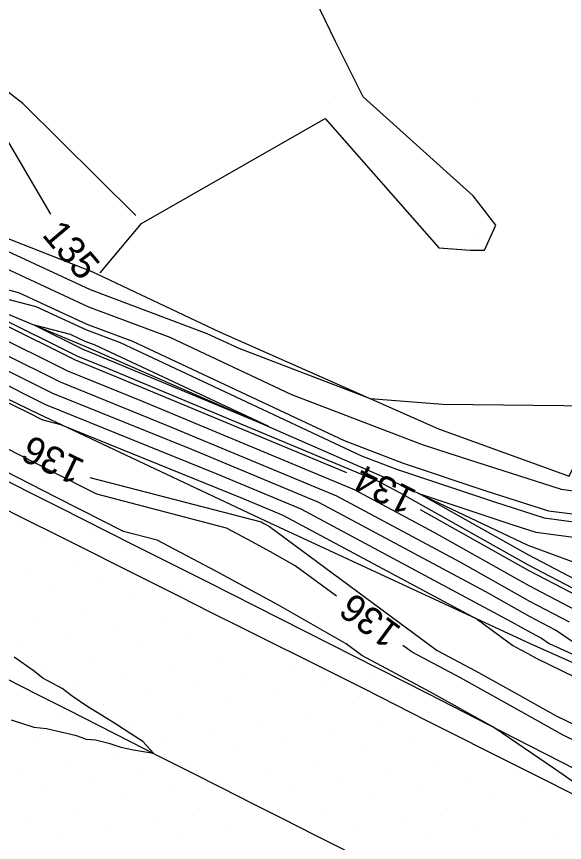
# Model space of a CAD drawing. Extents: x 2354170 to 2357230, y 866100 to 868290.
# Drawn here: x 2354556.8 to 2354596.6, y 867765.8 to 867825.8 of the extents above; entities that cross this region are included whole.
import ezdxf

# ---------------------------------------------------------------- set-up
doc = ezdxf.new("R2010")
doc.units = 0
for name, color, linetype in [('Default', 7, 'Continuous'), ('DTM Contours Major', 7, 'Continuous'), ('DTM Contours Major Text', 7, 'Continuous'), ('DTM Contours Minor', 7, 'Continuous'), ('DTM Contours Minor Text', 7, 'Continuous'), ('Exist DTM Breakline', 7, 'Continuous'), ('Exist DTM QL2 LIDAR Elevation Point', 7, 'Continuous'), ('Exist DTM Scan Elevation Point', 7, 'Continuous'), ('Exist Roads EOP', 7, 'Continuous'), ('PH Exist DTM Breakline', 7, 'Continuous')]:
    doc.layers.add(name, color=color, linetype=linetype)

msp = doc.modelspace()

# ---------------------------------------------------------------- linework, layer by layer
at = {"layer": 'Default'}
for points in [[(2354562.874, 867807.216), (2354565.865, 867810.818), (2354579.196, 867818.45), (2354587.464, 867809.054), (2354589.762, 867808.879), (2354590.779, 867808.867), (2354591.608, 867810.693), (2354589.966, 867812.822), (2354581.966, 867820.02), (2354579.966, 867824.036), (2354577.066, 867830.02), (2354579.966, 867831.472), (2354585.124, 867834.863), (2354587.796, 867840.02), (2354587.717, 867842.27), (2354586.574, 867850.021), (2354587.644, 867852.343), (2354588.985, 867860.021), (2354589.084, 867860.903), (2354589.283, 867861.862)], [(2354470.506, 867849.377), (2354474.06, 867847.64), (2354475.656, 867846.756), (2354490.189, 867840.432), (2354493.178, 867840.129), (2354494.614, 867839.435), (2354508.624, 867837.426), (2354513.41, 867835.329), (2354519.574, 867833.958), (2354524.073, 867832.585), (2354533.272, 867828.826), (2354537.128, 867827.291), (2354549.531, 867824.732), (2354549.962, 867823.523), (2354555.352, 867818.11), (2354559.266, 867811.479)], [(2354510.381, 867831.956), (2354519.963, 867829.824), (2354522.569, 867829.029), (2354527.897, 867826.852), (2354535.138, 867823.969), (2354542.523, 867822.446), (2354545.576, 867813.874), (2354547.189, 867812.49), (2354549.379, 867811.923), (2354562.136, 867806.012), (2354570.623, 867802.823), (2354572.928, 867801.741), (2354582.478, 867798.096), (2354587.752, 867797.695), (2354598.75, 867797.556)], [(2354595.94, 867781.268), (2354594.104, 867782.225), (2354590.878, 867784.04), (2354578.745, 867790.541), (2354569.53, 867794.381), (2354559.435, 867798.469), (2354551.229, 867802.549), (2354537.366, 867809.302), (2354532.081, 867812.395), (2354522.83, 867817.259), (2354509.729, 867824.019), (2354509.093, 867824.353), (2354506.507, 867825.81)], [(2354596.947, 867781.849), (2354594.065, 867783.352), (2354589.003, 867786.199), (2354580.046, 867790.998), (2354567.711, 867796.139), (2354559.976, 867799.271), (2354547.449, 867805.5), (2354538.703, 867809.76), (2354530.703, 867814.441), (2354527.939, 867815.895), (2354510.421, 867824.934)], [(2354509.037, 867823.104), (2354517.722, 867818.623), (2354533.459, 867810.348), (2354536.028, 867808.844), (2354555.009, 867799.598), (2354558.894, 867797.666), (2354571.349, 867792.623), (2354577.444, 867790.083), (2354592.753, 867781.88), (2354594.142, 867781.099), (2354594.933, 867780.687), (2354595.49, 867780.304), (2354606.302, 867775.371)], [(2354512.613, 867819.987), (2354533.335, 867809.09), (2354534.378, 867808.481), (2354534.489, 867808.423), (2354534.606, 867808.364), (2354534.724, 867808.303), (2354534.846, 867808.24), (2354534.97, 867808.177), (2354557.786, 867797.001), (2354558.01, 867796.886), (2354558.24, 867796.771), (2354558.471, 867796.653), (2354558.704, 867796.535), (2354559.991, 867796.201), (2354573.169, 867790.864), (2354576.143, 867789.625), (2354590.248, 867782.068), (2354592.835, 867780.157), (2354593.377, 867779.867), (2354593.935, 867779.558), (2354594.529, 867779.225), (2354604.981, 867774.144)], [(2354580.781, 867792.692), (2354564.072, 867799.655), (2354561.059, 867800.875), (2354544.847, 867808.937), (2354556.931, 867805.804), (2354561.9, 867803.501), (2354565.206, 867802.259), (2354580.578, 867795.038), (2354584.861, 867793.404), (2354590.885, 867791.394), (2354595.43, 867789.944), (2354598.704, 867789.51)], [(2354553.155, 867808.863), (2354562.018, 867804.757), (2354567.915, 867802.541), (2354576.753, 867798.389), (2354586.257, 867794.762), (2354589.007, 867793.845), (2354596.359, 867791.499), (2354597.602, 867791.334)], [(2354597.954, 867782.431), (2354594.026, 867784.479), (2354587.128, 867788.359), (2354581.347, 867791.456), (2354565.891, 867797.897), (2354560.518, 867800.073), (2354543.668, 867808.451)], [(2354575.057, 867796.078), (2354562.498, 867801.977), (2354561.783, 867802.246), (2354560.707, 867802.744), (2354558.091, 867803.423), (2354561.6, 867801.678), (2354562.253, 867801.414), (2354575.057, 867796.078)], [(2354599.806, 867787.686), (2354604.55, 867792.233), (2354604.641, 867792.362), (2354606.483, 867795.534), (2354605.044, 867792.035), (2354604.899, 867792.015), (2354604.003, 867784), (2354603.47, 867783.193), (2354604.598, 867780.693), (2354604.929, 867780.395), (2354604.545, 867780.524), (2354604.205, 867780.679), (2354599.968, 867783.594), (2354593.949, 867786.732), (2354586.015, 867791.195), (2354592.764, 867788.943), (2354594.5, 867788.389), (2354599.806, 867787.686)], [(2354597.554, 867770.002), (2354596.488, 867770.744), (2354595.804, 867771.247), (2354592.066, 867773.788), (2354591.955, 867773.864), (2354591.855, 867773.928), (2354591.381, 867774.245), (2354586.856, 867776.755), (2354581.873, 867779.418), (2354580.733, 867780.26), (2354575.811, 867783.068), (2354571.304, 867785.516), (2354566.994, 867787.803), (2354564.561, 867788.435), (2354559.729, 867790.881), (2354554.945, 867793.327)], [(2354562.114, 867792.36), (2354574.55, 867789.127), (2354574.742, 867789.024), (2354574.944, 867788.915), (2354575.163, 867788.79), (2354587.354, 867779.787), (2354590.116, 867778.311), (2354592.963, 867776.733), (2354595.995, 867775.034), (2354600.992, 867772.605)], [(2354675.708, 867745.909), (2354662.858, 867752.274), (2354658.795, 867754.145), (2354643.066, 867761.957), (2354642.367, 867762.278), (2354621.095, 867772.837), (2354615.173, 867775.55), (2354610.946, 867777.586), (2354607.524, 867778.395), (2354605.834, 867779.179), (2354604.896, 867779.494), (2354602.462, 867780.604), (2354598.961, 867783.012), (2354593.988, 867785.605), (2354586.144, 867790.017)], [(2354672.405, 867745.423), (2354672.001, 867745.637), (2354664.237, 867749.482), (2354644.206, 867758.707), (2354639.378, 867761.104), (2354636.47, 867762.441), (2354630.038, 867765.634), (2354609.546, 867775.022), (2354608.067, 867775.734), (2354606.87, 867776.017), (2354606.279, 867776.291), (2354605.95, 867776.401), (2354597.233, 867780.379), (2354595.94, 867781.268)], [(2354556.393, 867774.75), (2354558.056, 867774.218), (2354558.975, 867774.122), (2354561.047, 867773.644), (2354561.532, 867773.455), (2354561.843, 867773.343), (2354562.513, 867773.284), (2354563.481, 867773.052), (2354564.352, 867772.758), (2354565.273, 867772.559), (2354566.744, 867772.314), (2354565.972, 867773.163), (2354565.09, 867773.735), (2354564.061, 867774.417), (2354562.949, 867775.089), (2354561.976, 867775.69), (2354560.829, 867776.479), (2354560.093, 867777.024), (2354558.688, 867777.771), (2354557.997, 867778.329), (2354556.627, 867779.29)]]:
    msp.add_lwpolyline(points, dxfattribs=at)
at = {"layer": 'DTM Contours Major'}
for points in [[(2354562.874, 867807.216), (2354565.865, 867810.818), (2354579.196, 867818.45), (2354587.464, 867809.054), (2354589.762, 867808.879), (2354590.779, 867808.867), (2354591.608, 867810.693), (2354589.966, 867812.822), (2354581.966, 867820.02), (2354579.966, 867824.036), (2354577.066, 867830.02), (2354579.966, 867831.472), (2354585.124, 867834.863), (2354587.796, 867840.02), (2354587.717, 867842.27), (2354586.574, 867850.021), (2354587.644, 867852.343), (2354588.985, 867860.021), (2354589.084, 867860.903), (2354589.283, 867861.862)], [(2354470.506, 867849.377), (2354474.06, 867847.64), (2354475.656, 867846.756), (2354490.189, 867840.432), (2354493.178, 867840.129), (2354494.614, 867839.435), (2354508.624, 867837.426), (2354513.41, 867835.329), (2354519.574, 867833.958), (2354524.073, 867832.585), (2354533.272, 867828.826), (2354537.128, 867827.291), (2354549.531, 867824.732), (2354549.962, 867823.523), (2354555.352, 867818.11), (2354559.266, 867811.479)], [(2354595.94, 867781.268), (2354594.104, 867782.225), (2354590.878, 867784.04), (2354578.745, 867790.541), (2354569.53, 867794.381), (2354559.435, 867798.469), (2354551.229, 867802.549), (2354537.366, 867809.302), (2354532.081, 867812.395), (2354522.83, 867817.259), (2354509.729, 867824.019), (2354509.093, 867824.353), (2354506.507, 867825.81)], [(2354672.405, 867745.423), (2354672.001, 867745.637), (2354664.237, 867749.482), (2354644.206, 867758.707), (2354639.378, 867761.104), (2354636.47, 867762.441), (2354630.038, 867765.634), (2354609.546, 867775.022), (2354608.067, 867775.734), (2354606.87, 867776.017), (2354606.279, 867776.291), (2354605.95, 867776.401), (2354597.233, 867780.379), (2354595.94, 867781.268)]]:
    msp.add_lwpolyline(points, dxfattribs=at)
at = {"layer": 'DTM Contours Minor'}
for points in [[(2354580.029, 867783.724), (2354577.02, 867785.946), (2354575.233, 867786.966), (2354573.596, 867787.855), (2354572.031, 867788.685), (2354562.609, 867791.135), (2354559.309, 867792.805), (2354556.043, 867794.475), (2354552.781, 867796.106), (2354549.61, 867797.728), (2354540.116, 867802.379), (2354536.916, 867803.999), (2354533.767, 867805.623), (2354530.723, 867807.198), (2354527.71, 867808.721), (2354524.837, 867810.205), (2354509.985, 867818.893)], [(2354599.297, 867783.206), (2354593.975, 867785.981), (2354584.628, 867791.238), (2354583.082, 867792.067), (2354563.465, 867800.241), (2354561.24, 867801.143), (2354549.261, 867807.099), (2354558.19, 867804.784), (2354561.861, 867803.083), (2354564.304, 867802.165), (2354581.853, 867793.921), (2354584.395, 867792.951), (2354591.512, 867790.577), (2354595.12, 867789.426), (2354599.072, 867788.902)], [(2354599.663, 867772.092), (2354596.484, 867773.637), (2354592.639, 867775.791), (2354589.029, 867777.792), (2354585.527, 867779.664), (2354584.856, 867780.16)]]:
    msp.add_lwpolyline(points, dxfattribs=at)
at = {"layer": 'Exist DTM Breakline'}
for points in [[(2354597.718, 867769.09), (2354595.483, 867770.212), (2354593.249, 867771.332), (2354591.014, 867772.453), (2354588.779, 867773.573), (2354586.548, 867774.702), (2354584.319, 867775.833), (2354582.089, 867776.964), (2354579.859, 867778.095), (2354577.623, 867779.213), (2354575.386, 867780.328), (2354573.148, 867781.442), (2354570.91, 867782.557), (2354568.676, 867783.678), (2354566.442, 867784.801), (2354564.208, 867785.923), (2354561.974, 867787.046), (2354559.737, 867788.162), (2354557.499, 867789.276), (2354555.261, 867790.39)], [(2354556.087, 867777.73), (2354558.316, 867776.597), (2354560.544, 867775.464), (2354562.773, 867774.331), (2354565.001, 867773.199), (2354567.23, 867772.067), (2354569.46, 867770.935), (2354571.69, 867769.805), (2354573.921, 867768.677), (2354576.152, 867767.55), (2354578.385, 867766.425), (2354580.618, 867765.301)]]:
    msp.add_lwpolyline(points, dxfattribs=at)
at = {"layer": 'Exist DTM QL2 LIDAR Elevation Point'}
for p, q in [((2354579.966, 867820.02), (2354579.966, 867820.02)), ((2354589.966, 867820.02), (2354589.966, 867820.02)), ((2354589.966, 867810.02), (2354589.966, 867810.02))]:
    msp.add_line(p, q, dxfattribs=at)
at = {"layer": 'Exist DTM Scan Elevation Point'}
for p, q in [((2354556.845, 867789.025), (2354556.845, 867789.025)), ((2354562.394, 867788.351), (2354562.394, 867788.351)), ((2354558.93, 867787.645), (2354558.93, 867787.645)), ((2354564.479, 867786.972), (2354564.479, 867786.972)), ((2354561.015, 867786.266), (2354561.015, 867786.266)), ((2354557.55, 867785.56), (2354557.55, 867785.56)), ((2354566.564, 867785.592), (2354566.564, 867785.592)), ((2354563.1, 867784.887), (2354563.1, 867784.887)), ((2354559.635, 867784.181), (2354559.635, 867784.181)), ((2354568.649, 867784.213), (2354568.649, 867784.213)), ((2354565.185, 867783.507), (2354565.185, 867783.507)), ((2354561.72, 867782.802), (2354561.72, 867782.802)), ((2354570.734, 867782.833), (2354570.734, 867782.833)), ((2354558.256, 867782.096), (2354558.256, 867782.096)), ((2354567.27, 867782.128), (2354567.27, 867782.128)), ((2354563.805, 867781.422), (2354563.805, 867781.422)), ((2354572.819, 867781.454), (2354572.819, 867781.454)), ((2354560.341, 867780.717), (2354560.341, 867780.717)), ((2354569.355, 867780.748), (2354569.355, 867780.748)), ((2354556.876, 867780.011), (2354556.876, 867780.011)), ((2354565.89, 867780.043), (2354565.89, 867780.043)), ((2354574.904, 867780.074), (2354574.904, 867780.074)), ((2354562.426, 867779.337), (2354562.426, 867779.337)), ((2354571.44, 867779.369), (2354571.44, 867779.369)), ((2354580.454, 867779.401), (2354580.454, 867779.401)), ((2354558.961, 867778.632), (2354558.961, 867778.632)), ((2354567.975, 867778.663), (2354567.975, 867778.663)), ((2354576.989, 867778.695), (2354576.989, 867778.695)), ((2354564.511, 867777.958), (2354564.511, 867777.958)), ((2354573.525, 867777.989), (2354573.525, 867777.989)), ((2354582.538, 867778.021), (2354582.538, 867778.021)), ((2354570.06, 867777.284), (2354570.06, 867777.284)), ((2354579.074, 867777.316), (2354579.074, 867777.316)), ((2354561.046, 867777.252), (2354561.046, 867777.252)), ((2354557.582, 867776.547), (2354557.582, 867776.547)), ((2354566.596, 867776.578), (2354566.596, 867776.578)), ((2354575.61, 867776.61), (2354575.61, 867776.61)), ((2354584.623, 867776.642), (2354584.623, 867776.642)), ((2354563.131, 867775.873), (2354563.131, 867775.873)), ((2354572.145, 867775.904), (2354572.145, 867775.904)), ((2354581.159, 867775.936), (2354581.159, 867775.936)), ((2354559.667, 867775.167), (2354559.667, 867775.167)), ((2354568.681, 867775.199), (2354568.681, 867775.199)), ((2354577.695, 867775.231), (2354577.695, 867775.231)), ((2354586.708, 867775.262), (2354586.708, 867775.262)), ((2354565.216, 867774.493), (2354565.216, 867774.493)), ((2354574.23, 867774.525), (2354574.23, 867774.525)), ((2354583.244, 867774.557), (2354583.244, 867774.557)), ((2354561.752, 867773.788), (2354561.752, 867773.788)), ((2354570.766, 867773.819), (2354570.766, 867773.819)), ((2354579.78, 867773.851), (2354579.78, 867773.851)), ((2354588.793, 867773.883), (2354588.793, 867773.883)), ((2354558.288, 867773.082), (2354558.288, 867773.082)), ((2354567.301, 867773.114), (2354567.301, 867773.114)), ((2354576.315, 867773.146), (2354576.315, 867773.146)), ((2354585.329, 867773.177), (2354585.329, 867773.177)), ((2354563.837, 867772.408), (2354563.837, 867772.408)), ((2354572.851, 867772.44), (2354572.851, 867772.44)), ((2354581.865, 867772.472), (2354581.865, 867772.472)), ((2354560.373, 867771.703), (2354560.373, 867771.703)), ((2354569.386, 867771.734), (2354569.386, 867771.734)), ((2354578.4, 867771.766), (2354578.4, 867771.766)), ((2354587.414, 867771.798), (2354587.414, 867771.798)), ((2354556.908, 867770.997), (2354556.908, 867770.997)), ((2354565.922, 867771.029), (2354565.922, 867771.029)), ((2354574.936, 867771.061), (2354574.936, 867771.061)), ((2354583.95, 867771.092), (2354583.95, 867771.092)), ((2354592.963, 867771.124), (2354592.963, 867771.124)), ((2354562.458, 867770.323), (2354562.458, 867770.323)), ((2354571.471, 867770.355), (2354571.471, 867770.355)), ((2354580.485, 867770.387), (2354580.485, 867770.387)), ((2354589.499, 867770.418), (2354589.499, 867770.418)), ((2354558.993, 867769.618), (2354558.993, 867769.618)), ((2354568.007, 867769.649), (2354568.007, 867769.649)), ((2354577.021, 867769.681), (2354577.021, 867769.681)), ((2354586.035, 867769.713), (2354586.035, 867769.713)), ((2354595.048, 867769.745), (2354595.048, 867769.745)), ((2354564.543, 867768.944), (2354564.543, 867768.944)), ((2354573.556, 867768.976), (2354573.556, 867768.976)), ((2354582.57, 867769.007), (2354582.57, 867769.007)), ((2354591.584, 867769.039), (2354591.584, 867769.039)), ((2354579.106, 867768.302), (2354579.106, 867768.302)), ((2354588.12, 867768.333), (2354588.12, 867768.333)), ((2354561.078, 867768.238), (2354561.078, 867768.238)), ((2354570.092, 867768.27), (2354570.092, 867768.27)), ((2354557.614, 867767.533), (2354557.614, 867767.533)), ((2354566.628, 867767.564), (2354566.628, 867767.564)), ((2354575.641, 867767.596), (2354575.641, 867767.596)), ((2354584.655, 867767.628), (2354584.655, 867767.628)), ((2354593.669, 867767.66), (2354593.669, 867767.66)), ((2354563.163, 867766.859), (2354563.163, 867766.859)), ((2354572.177, 867766.891), (2354572.177, 867766.891)), ((2354581.191, 867766.922), (2354581.191, 867766.922)), ((2354590.205, 867766.954), (2354590.205, 867766.954)), ((2354559.699, 867766.153), (2354559.699, 867766.153)), ((2354568.713, 867766.185), (2354568.713, 867766.185)), ((2354577.726, 867766.217), (2354577.726, 867766.217)), ((2354586.74, 867766.248), (2354586.74, 867766.248)), ((2354595.754, 867766.28), (2354595.754, 867766.28))]:
    msp.add_line(p, q, dxfattribs=at)
at = {"layer": 'Exist Roads EOP'}
msp.add_lwpolyline([(2354511.565, 867814.307), (2354516.936, 867811.633), (2354522.307, 867808.958), (2354527.677, 867806.283), (2354533.047, 867803.606), (2354538.416, 867800.927), (2354543.784, 867798.247), (2354549.15, 867795.564), (2354554.516, 867792.879), (2354559.88, 867790.189), (2354565.241, 867787.496), (2354570.6, 867784.797), (2354575.955, 867782.092), (2354581.307, 867779.38), (2354586.655, 867776.659), (2354591.998, 867773.93), (2354597.339, 867771.195)], dxfattribs=at)
at = {"layer": 'PH Exist DTM Breakline'}
for points in [[(2354532.212, 867819.082), (2354548.262, 867812.828), (2354562.258, 867807.313), (2354571.578, 867802.923), (2354587.43, 867795.903), (2354596.928, 867792.45), (2354599.119, 867797.033), (2354608.446, 867817.6), (2354619.084, 867841.775), (2354628.1, 867869.882), (2354636.788, 867898.256), (2354647.119, 867927.608), (2354659.868, 867963.892), (2354672.029, 867996.154), (2354676.624, 868011.197)], [(2354565.456, 867811.382), (2354557.252, 867819.525), (2354550.188, 867824.946), (2354539.393, 867831.074), (2354526.857, 867839.168), (2354518.872, 867841.415), (2354508.732, 867844.964), (2354495, 867850.508), (2354482.519, 867858.871), (2354469.225, 867866.633), (2354458.737, 867868.181), (2354444.901, 867869.415), (2354437.701, 867871.111)], [(2354442.019, 867861.427), (2354472.524, 867845.291), (2354497.007, 867832.611), (2354510.815, 867825.455), (2354530.116, 867815.314), (2354540.989, 867810.543), (2354561.75, 867801.899)], [(2354558.407, 867796.945), (2354534.762, 867808.411), (2354505.756, 867822.219), (2354478.59, 867835.572), (2354467.217, 867841.798), (2354451.871, 867849.703), (2354436.904, 867856.99), (2354433.787, 867858.128)], [(2354561.75, 867801.899), (2354583.715, 867792.29), (2354593.925, 867787.428), (2354601.681, 867784.583), (2354604.488, 867780.692), (2354605.73, 867779.859), (2354607.703, 867779.046), (2354611.897, 867778.198), (2354617.46, 867775.764), (2354662.506, 867752.984), (2354699.072, 867734.873), (2354712.781, 867728.162), (2354720.393, 867725.953)], [(2354611.913, 867786.623), (2354616.477, 867783.563), (2354623.581, 867779.284), (2354639.492, 867769.51), (2354680.495, 867749.651), (2354696.683, 867741.198), (2354715.121, 867732.413), (2354724.214, 867730.273), (2354730.818, 867727.562), (2354735.564, 867723.357), (2354737.279, 867718.052), (2354734.652, 867716.68), (2354726.894, 867719.054), (2354709.364, 867725.798), (2354685.759, 867737.429), (2354664.94, 867748.06), (2354633.914, 867762.512), (2354594.172, 867780.247), (2354574.903, 867789.188), (2354558.407, 867796.945)]]:
    msp.add_lwpolyline(points, dxfattribs=at)

# ---------------------------------------------------------------- texts
at = {"layer": 'Default'}
for s, rotation, p in [('135', 310.23917, (2354558.578, 867809.963)), ('136', 154.06405, (2354561.856, 867793.533)), ('134', 153.49067, (2354585.964, 867791.346))]:
    msp.add_text(s, height=2, rotation=rotation, dxfattribs=at).set_placement(p)
at = {"layer": 'DTM Contours Major Text'}
msp.add_text('135', height=2, rotation=310.23917, dxfattribs=at).set_placement((2354558.578, 867809.963))
at = {"layer": 'DTM Contours Minor Text'}
msp.add_text('136', height=2, rotation=143.55533, dxfattribs=at).set_placement((2354584.842, 867781.413))

doc.saveas('drawing.dxf')
